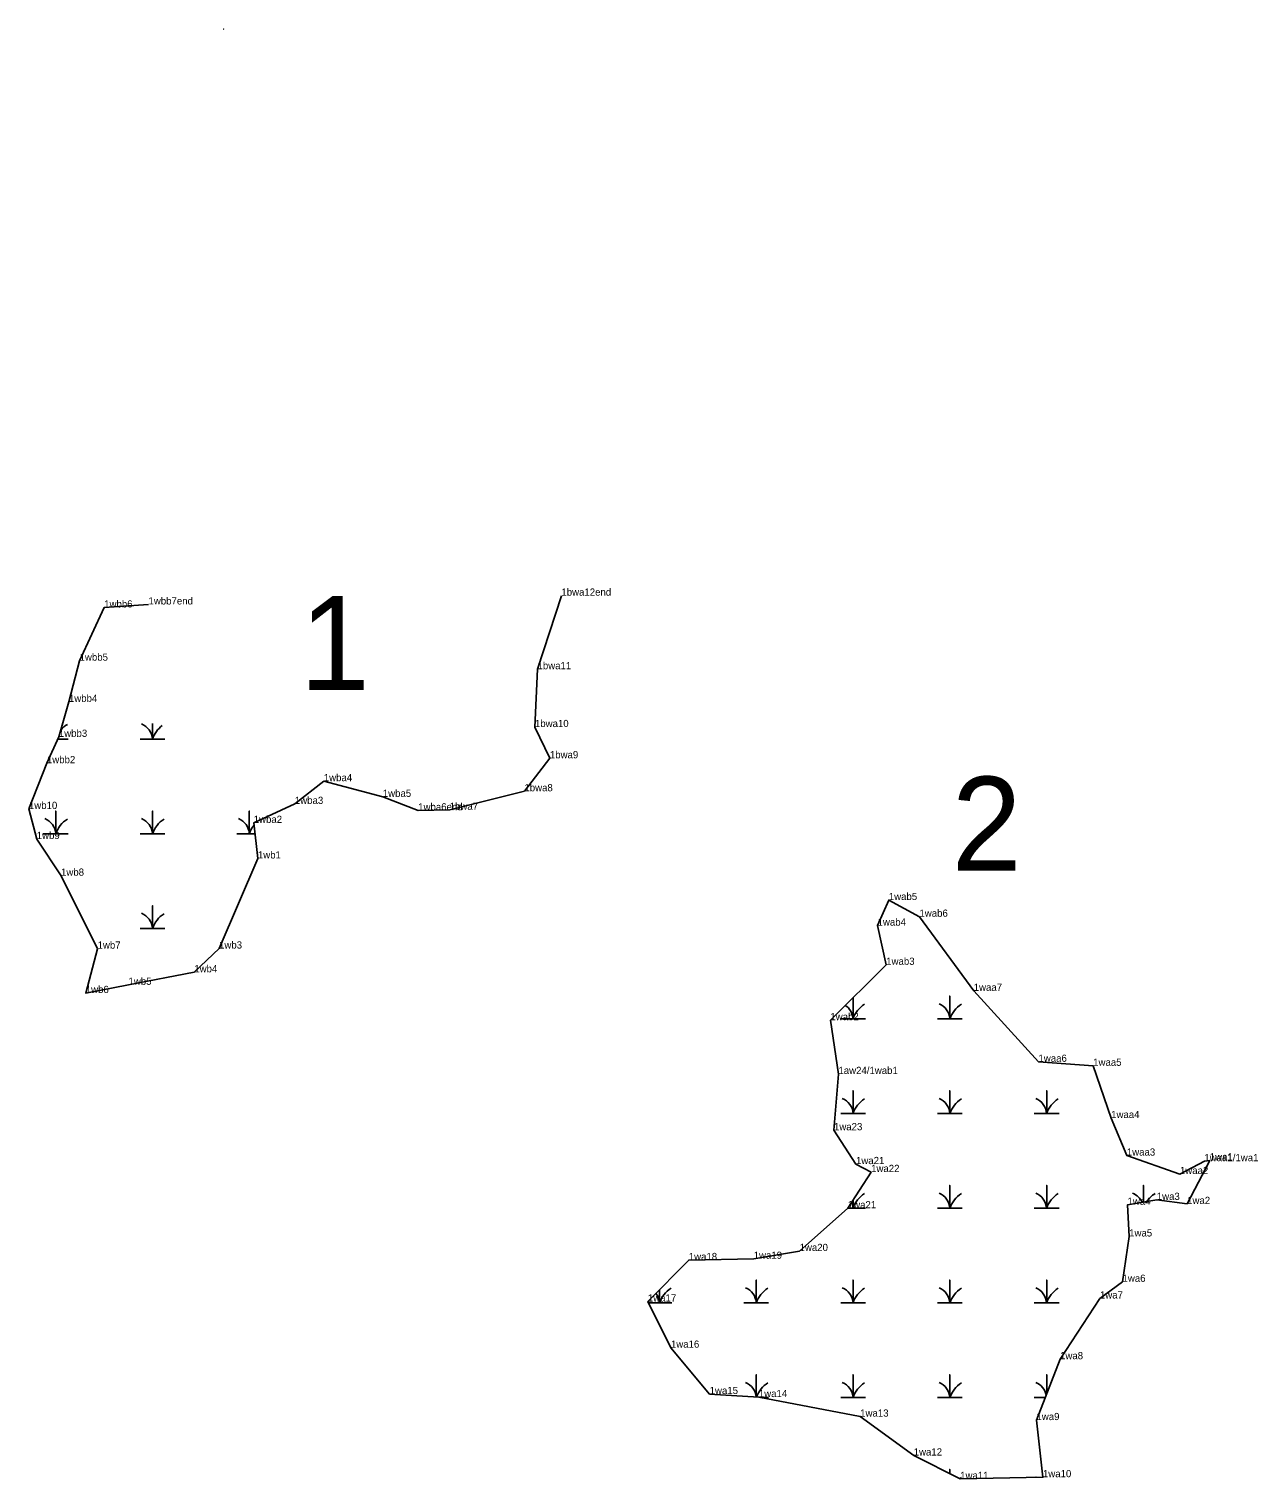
# Model space of a CAD drawing. Extents: x 2072529 to 2268796, y 436423 to 470397.
# Drawn here: x 2072529 to 2073383, y 469389 to 470397 of the extents above; entities that cross this region are included whole.
import ezdxf

# ---------------------------------------------------------------- set-up
doc = ezdxf.new("R2010")
doc.units = 0
for name, color, linetype in [('Default', 7, 'Continuous'), ('Exist Environmental Wetland Boundary', 7, 'Continuous'), ('Exist Environmental Wetland Boundary Cogo Comment', 7, 'Continuous'), ('Exist Environmental Wetland Boundary Cogo Point CELL', 7, 'Continuous'), ('Exist Hydro Swamp or Marsh', 7, 'Continuous')]:
    doc.layers.add(name, color=color, linetype=linetype)

msp = doc.modelspace()

# ---------------------------------------------------------------- linework, layer by layer
at = {"layer": 'Exist Environmental Wetland Boundary'}
msp.add_line((2073333.7, 469580.5), (2073349.4, 469610.8), dxfattribs=at)
for points in [[(2072898.9, 470003.2), (2072882.3, 469952.1), (2072880.5, 469911.9), (2072890.9, 469890.2), (2072873.2, 469867.3), (2072821.3, 469854.4), (2072799.4, 469854)], [(2072612, 469997.1), (2072581.2, 469995), (2072564.1, 469958), (2072556.7, 469929.4), (2072549.7, 469905.1), (2072541.4, 469886.8), (2072528.9, 469855)], [(2072799.4, 469854), (2072774.8, 469863.4), (2072733.8, 469874.3), (2072713.7, 469858.5), (2072685.1, 469845.3), (2072688, 469820.6)], [(2072528.9, 469855), (2072534.3, 469834.1), (2072551.2, 469808.6), (2072576.6, 469757.9), (2072568.4, 469727.1), (2072598.1, 469732.8), (2072643.8, 469741.5), (2072661, 469758), (2072688, 469820.6)], [(2073091.4, 469670.8), (2073085.8, 469708.2), (2073124.6, 469746.7), (2073118.6, 469773.9), (2073126.4, 469791.7), (2073147.7, 469780.1), (2073185.4, 469728.6), (2073230.4, 469679.3), (2073268.4, 469676.5), (2073280.9, 469640.2), (2073291.8, 469614.1), (2073328.7, 469601.3), (2073345.7, 469610.2), (2073349.4, 469610.8)], [(2073091.4, 469670.8), (2073088.3, 469631.7), (2073103.6, 469608.2), (2073114.1, 469602.7), (2073097.9, 469577.5), (2073064.4, 469547.8), (2073032.5, 469542.4), (2072987.4, 469541.5), (2072959, 469512.7), (2072975, 469480.6), (2073001.9, 469448.4), (2073036.1, 469446.3), (2073106.5, 469432.7), (2073143.7, 469405.7), (2073176, 469389.4), (2073233.5, 469390.6), (2073229, 469430.3), (2073245.4, 469472.6), (2073273.1, 469514.8), (2073288.8, 469526.4), (2073293.4, 469557.9), (2073292.3, 469579.9), (2073312.6, 469583.3), (2073333.7, 469580.5)]]:
    msp.add_lwpolyline(points, dxfattribs=at)
at = {"layer": 'Exist Environmental Wetland Boundary Cogo Point CELL'}
for p, q in [((2072898.8, 470003.3), (2072898.8, 470003.3)), ((2072581.2, 469995), (2072581.2, 469995)), ((2072612, 469997.1), (2072612, 469997.1)), ((2072564.1, 469958), (2072564.1, 469958)), ((2072882.3, 469952.1), (2072882.3, 469952.1)), ((2072556.7, 469929.4), (2072556.7, 469929.4)), ((2072880.5, 469911.9), (2072880.5, 469911.9)), ((2072549.7, 469905.1), (2072549.7, 469905.1)), ((2072890.9, 469890.2), (2072890.9, 469890.2)), ((2072541.4, 469886.8), (2072541.4, 469886.8)), ((2072733.8, 469874.3), (2072733.8, 469874.3)), ((2072713.7, 469858.5), (2072713.7, 469858.5)), ((2072774.8, 469863.4), (2072774.8, 469863.4)), ((2072873.2, 469867.3), (2072873.2, 469867.3)), ((2072528.9, 469855), (2072528.9, 469855)), ((2072799.4, 469854), (2072799.4, 469854)), ((2072821.3, 469854.4), (2072821.3, 469854.4)), ((2072685.1, 469845.3), (2072685.1, 469845.3)), ((2072534.3, 469834.1), (2072534.3, 469834.1)), ((2072688, 469820.6), (2072688, 469820.6)), ((2072551.2, 469808.6), (2072551.2, 469808.6)), ((2073126.4, 469791.7), (2073126.4, 469791.7)), ((2073147.7, 469780.1), (2073147.7, 469780.1)), ((2073147.7, 469780.1), (2073147.7, 469780.1)), ((2073147.7, 469780.1), (2073147.7, 469780.1)), ((2073118.6, 469773.9), (2073118.6, 469773.9)), ((2073118.6, 469773.9), (2073118.6, 469773.9)), ((2073118.6, 469773.9), (2073118.6, 469773.9)), ((2072576.6, 469757.9), (2072576.6, 469757.9)), ((2072661, 469758), (2072661, 469758)), ((2073124.6, 469746.7), (2073124.6, 469746.7)), ((2072643.8, 469741.5), (2072643.8, 469741.5)), ((2072568.4, 469727.1), (2072568.4, 469727.1)), ((2072598.1, 469732.8), (2072598.1, 469732.8)), ((2073185.4, 469728.6), (2073185.4, 469728.6)), ((2073185.4, 469728.6), (2073185.4, 469728.6)), ((2073185.4, 469728.6), (2073185.4, 469728.6)), ((2073085.8, 469708.2), (2073085.8, 469708.2)), ((2073085.8, 469708.2), (2073085.8, 469708.2)), ((2073085.8, 469708.2), (2073085.8, 469708.2)), ((2073230.4, 469679.3), (2073230.4, 469679.3)), ((2073268.4, 469676.5), (2073268.4, 469676.5)), ((2073268.4, 469676.5), (2073268.4, 469676.5)), ((2073268.4, 469676.5), (2073268.4, 469676.5)), ((2073091.4, 469670.8), (2073091.4, 469670.8)), ((2073280.9, 469640.2), (2073280.9, 469640.2)), ((2073088.3, 469631.7), (2073088.3, 469631.7)), ((2073103.6, 469608.2), (2073103.6, 469608.2)), ((2073291.8, 469614.1), (2073291.8, 469614.1)), ((2073291.8, 469614.1), (2073291.8, 469614.1)), ((2073291.8, 469614.1), (2073291.8, 469614.1)), ((2073345.7, 469610.2), (2073345.7, 469610.2)), ((2073349.4, 469610.8), (2073349.4, 469610.8)), ((2073114.1, 469602.7), (2073114.1, 469602.7)), ((2073328.7, 469601.3), (2073328.7, 469601.3)), ((2073097.9, 469577.5), (2073097.9, 469577.5)), ((2073292.3, 469579.9), (2073292.3, 469579.9)), ((2073312.6, 469583.3), (2073312.6, 469583.3)), ((2073333.7, 469580.5), (2073333.7, 469580.5)), ((2073293.4, 469557.9), (2073293.4, 469557.9)), ((2073064.4, 469547.8), (2073064.4, 469547.8)), ((2072987.4, 469541.5), (2072987.4, 469541.5)), ((2073032.5, 469542.4), (2073032.5, 469542.4)), ((2073288.8, 469526.4), (2073288.8, 469526.4)), ((2073273.1, 469514.8), (2073273.1, 469514.8)), ((2072959, 469512.7), (2072959, 469512.7)), ((2072975, 469480.6), (2072975, 469480.6)), ((2073245.4, 469472.6), (2073245.4, 469472.6)), ((2073001.9, 469448.4), (2073001.9, 469448.4)), ((2073036.1, 469446.3), (2073036.1, 469446.3)), ((2073106.5, 469432.7), (2073106.5, 469432.7)), ((2073229, 469430.3), (2073229, 469430.3)), ((2073143.7, 469405.7), (2073143.7, 469405.7)), ((2073176, 469389.4), (2073176, 469389.4)), ((2073233.5, 469390.6), (2073233.5, 469390.6))]:
    msp.add_line(p, q, dxfattribs=at)
at = {"layer": 'Exist Hydro Swamp or Marsh'}
msp.add_line((2072664.3, 470396.9), (2072664.3, 470396.9), dxfattribs=at)
for points in [[(2072664.2, 470396.9), (2072664.3, 470396.9), (2072664.3, 470397), (2072664.3, 470396.9), (2072664.4, 470396.9)], [(2072606.2, 469903.6), (2072614.8, 469903.6), (2072614.8, 469914.4)], [(2072614.8, 469914.4), (2072614.8, 469903.6), (2072623.4, 469903.6)], [(2072549, 469903.6), (2072556.2, 469903.6)], [(2072538.9, 469837.8), (2072547.5, 469837.8), (2072547.5, 469853.5), (2072547.5, 469837.8), (2072556.2, 469837.8)], [(2072606.2, 469837.8), (2072614.8, 469837.8), (2072614.8, 469853.5), (2072614.8, 469837.8), (2072623.4, 469837.8)], [(2072673.4, 469837.8), (2072682, 469837.8), (2072682, 469853.5), (2072682, 469837.8), (2072686, 469837.8)], [(2072606.2, 469772), (2072614.8, 469772), (2072614.8, 469787.7), (2072614.8, 469772), (2072623.4, 469772)], [(2073093, 469709.2), (2073101.6, 469709.2), (2073101.6, 469723.9)], [(2073101.6, 469723.9), (2073101.6, 469709.2), (2073110.2, 469709.2)], [(2073160.2, 469709.2), (2073168.8, 469709.2), (2073168.8, 469725), (2073168.8, 469709.2), (2073177.4, 469709.2)], [(2073093, 469643.4), (2073101.6, 469643.4), (2073101.6, 469659.2), (2073101.6, 469643.4), (2073110.2, 469643.4)], [(2073160.2, 469643.4), (2073168.8, 469643.4), (2073168.8, 469659.2), (2073168.8, 469643.4), (2073177.4, 469643.4)], [(2073227.5, 469643.4), (2073236.1, 469643.4), (2073236.1, 469659.2), (2073236.1, 469643.4), (2073244.7, 469643.4)], [(2073160.2, 469577.6), (2073168.8, 469577.6), (2073168.8, 469593.4), (2073168.8, 469577.6), (2073177.4, 469577.6)], [(2073227.5, 469577.6), (2073236.1, 469577.6), (2073236.1, 469593.4), (2073236.1, 469577.6), (2073244.7, 469577.6)], [(2073303.3, 469581.7), (2073303.3, 469593.4), (2073303.3, 469581.7)], [(2073098, 469577.6), (2073101.6, 469577.6), (2073101.6, 469583.2)], [(2073101.6, 469583.2), (2073101.6, 469577.6), (2073110.2, 469577.6)], [(2073025.7, 469511.8), (2073034.3, 469511.8), (2073034.3, 469527.6), (2073034.3, 469511.8), (2073042.9, 469511.8)], [(2073093, 469511.8), (2073101.6, 469511.8), (2073101.6, 469527.6), (2073101.6, 469511.8), (2073110.2, 469511.8)], [(2073160.2, 469511.8), (2073168.8, 469511.8), (2073168.8, 469527.6), (2073168.8, 469511.8), (2073177.4, 469511.8)], [(2073227.5, 469511.8), (2073236.1, 469511.8), (2073236.1, 469527.6), (2073236.1, 469511.8), (2073244.7, 469511.8)], [(2072959.5, 469511.8), (2072967.1, 469511.8), (2072967.1, 469520.9)], [(2072967.1, 469520.9), (2072967.1, 469511.8), (2072975.7, 469511.8)], [(2073034.3, 469446.4), (2073034.3, 469461.8), (2073034.3, 469446.4)], [(2073093, 469446), (2073101.6, 469446), (2073101.6, 469461.8), (2073101.6, 469446), (2073110.2, 469446)], [(2073160.2, 469446), (2073168.8, 469446), (2073168.8, 469461.8), (2073168.8, 469446), (2073177.4, 469446)], [(2073236.1, 469448.5), (2073236.1, 469461.8), (2073236.1, 469448.5)], [(2073037.7, 469446), (2073042.9, 469446)], [(2073227.5, 469446), (2073235.1, 469446)], [(2073168.8, 469393), (2073168.8, 469396), (2073168.8, 469393)]]:
    msp.add_lwpolyline(points, dxfattribs=at)
for centre, radius, start, end in [((2072664.2, 470396.9), 0.0984, 4.1403, 67.535), ((2072664.5, 470396.8), 0.154, 122.1274, 161.6222), ((2072565.8, 469897.5), 19.2, 122.1274, 139.9617), ((2072602.5, 469902.7), 12.3, 4.1403, 67.535), ((2072633, 469897.5), 19.2, 126.6727, 161.6222), ((2072535.3, 469836.9), 12.3, 4.1403, 67.535), ((2072565.8, 469831.7), 19.2, 122.1274, 161.6222), ((2072602.5, 469836.9), 12.3, 4.1403, 67.535), ((2072633, 469831.7), 19.2, 122.1274, 161.6222), ((2072669.8, 469836.9), 12.3, 4.1403, 67.535), ((2072700.3, 469831.7), 19.2, 122.1274, 127.5328), ((2072700.3, 469831.7), 19.2, 141.3706, 161.6222), ((2072602.5, 469771.1), 12.3, 4.1403, 67.535), ((2072633, 469765.9), 19.2, 122.1274, 161.6222), ((2073089.3, 469708.3), 12.3, 4.1403, 56.041), ((2073119.8, 469703.1), 19.2, 122.1274, 161.6222), ((2073156.6, 469708.3), 12.3, 4.1403, 67.535), ((2073187.1, 469703.1), 19.2, 122.1274, 161.6222), ((2073089.3, 469642.5), 12.3, 4.1403, 67.535), ((2073119.8, 469637.3), 19.2, 122.1274, 161.6222), ((2073156.6, 469642.5), 12.3, 4.1403, 67.535), ((2073187.1, 469637.3), 19.2, 122.1274, 161.6222), ((2073223.8, 469642.5), 12.3, 4.1403, 67.535), ((2073254.3, 469637.3), 19.2, 122.1274, 161.6222), ((2073119.8, 469571.5), 19.2, 122.1274, 161.6222), ((2073156.6, 469576.7), 12.3, 4.1403, 67.535), ((2073187.1, 469571.5), 19.2, 122.1274, 161.6222), ((2073223.8, 469576.7), 12.3, 4.1403, 67.535), ((2073254.3, 469571.5), 19.2, 122.1274, 161.6222), ((2073291.1, 469576.7), 12.3, 23.2398, 67.535), ((2073321.6, 469571.5), 19.2, 122.1274, 146.73), ((2073089.3, 469576.7), 12.3, 4.1403, 23.6306), ((2072954.8, 469510.9), 12.3, 4.1403, 37.2107), ((2072985.3, 469505.7), 19.2, 122.1274, 161.6222), ((2073022.1, 469510.9), 12.3, 4.1403, 67.535), ((2073052.6, 469505.7), 19.2, 122.1274, 161.6222), ((2073089.3, 469510.9), 12.3, 4.1403, 67.535), ((2073119.8, 469505.7), 19.2, 122.1274, 161.6222), ((2073156.6, 469510.9), 12.3, 4.1403, 67.535), ((2073187.1, 469505.7), 19.2, 122.1274, 161.6222), ((2073223.8, 469510.9), 12.3, 4.1403, 67.535), ((2073254.3, 469505.7), 19.2, 122.1274, 161.6222), ((2073022.1, 469445.1), 12.3, 6.1296, 67.535), ((2073052.6, 469439.9), 19.2, 122.1274, 160.3165), ((2073089.3, 469445.1), 12.3, 4.1403, 67.535), ((2073119.8, 469439.9), 19.2, 122.1274, 161.6222), ((2073156.6, 469445.1), 12.3, 4.1403, 67.535), ((2073187.1, 469439.9), 19.2, 122.1274, 161.6222), ((2073223.8, 469445.1), 12.3, 12.7529, 67.535), ((2073187.1, 469374.1), 19.2, 122.1274, 126.467), ((2073223.8, 469379.3), 12.3, 65.6117, 67.535)]:
    msp.add_arc(centre, radius, start, end, dxfattribs=at)

# ---------------------------------------------------------------- texts
at = {"layer": 'Default'}
for s, p in [('1', (2072717.2, 469937.6)), ('2', (2073170.1, 469812.1))]:
    msp.add_text(s, height=65.3, dxfattribs=at).set_placement(p)
at = {"layer": 'Exist Environmental Wetland Boundary Cogo Comment'}
for s, p in [('1bwa12end', (2072898.9, 470003.2)), ('1wbb6', (2072581.2, 469995)), ('1wbb7end', (2072612, 469997.1)), ('1wbb5', (2072564.1, 469958)), ('1bwa11', (2072882.3, 469952.1)), ('1wbb4', (2072556.7, 469929.4)), ('1wbb3', (2072549.7, 469905.1)), ('1bwa10', (2072880.5, 469911.9)), ('1wbb2', (2072541.4, 469886.8)), ('1bwa9', (2072890.9, 469890.2)), ('1wba4', (2072733.8, 469874.3)), ('1wba5', (2072774.8, 469863.4)), ('1bwa8', (2072873.2, 469867.3)), ('1wb10', (2072528.9, 469855)), ('1wba3', (2072713.7, 469858.5)), ('1wba6end', (2072799.4, 469854)), ('1bwa7', (2072821.3, 469854.4)), ('1wba2', (2072685.1, 469845.3)), ('1wb9', (2072534.3, 469834.1)), ('1wb1', (2072688, 469820.6)), ('1wb8', (2072551.2, 469808.6)), ('1wab5', (2073126.4, 469791.7)), ('1wab4', (2073118.6, 469773.9)), ('1wab6', (2073147.7, 469780.1)), ('1wb7', (2072576.6, 469757.9)), ('1wb3', (2072661, 469758)), ('1wb4', (2072643.8, 469741.5)), ('1wab3', (2073124.6, 469746.7)), ('1wb5', (2072598.1, 469732.8)), ('1wb6', (2072568.4, 469727.1)), ('1waa7', (2073185.4, 469728.6)), ('1wab2', (2073085.8, 469708.2)), ('1aw24/1wab1', (2073091.4, 469670.8)), ('1waa6', (2073230.4, 469679.3)), ('1waa5', (2073268.4, 469676.5)), ('1aw24', (2073091.4, 469670.8)), ('1wa23', (2073088.3, 469631.7)), ('1waa4', (2073280.9, 469640.2)), ('1waa3', (2073291.8, 469614.1)), ('1waa1/1wa1', (2073345.7, 469610.2)), ('1wa1', (2073349.4, 469610.8)), ('1wa21', (2073103.6, 469608.2)), ('1wa22', (2073114.1, 469602.7)), ('1waa2', (2073328.7, 469601.3)), ('1wa3', (2073312.6, 469583.3)), ('1wa2', (2073333.7, 469580.5)), ('1wa21', (2073097.9, 469577.5)), ('1wa4', (2073292.3, 469579.9)), ('1wa5', (2073293.4, 469557.9)), ('1wa18', (2072987.4, 469541.5)), ('1wa19', (2073032.5, 469542.4)), ('1wa20', (2073064.4, 469547.8)), ('1wa6', (2073288.8, 469526.4)), ('1wa17', (2072959, 469512.7)), ('1wa7', (2073273.1, 469514.8)), ('1wa16', (2072975, 469480.6)), ('1wa8', (2073245.4, 469472.6)), ('1wa15', (2073001.9, 469448.4)), ('1wa14', (2073036.1, 469446.3)), ('1wa13', (2073106.5, 469432.7)), ('1wa9', (2073229, 469430.3)), ('1wa12', (2073143.7, 469405.7)), ('1wa11', (2073176, 469389.4)), ('1wa10', (2073233.5, 469390.6))]:
    msp.add_text(s, height=5, dxfattribs=at).set_placement(p)

doc.saveas('drawing.dxf')
